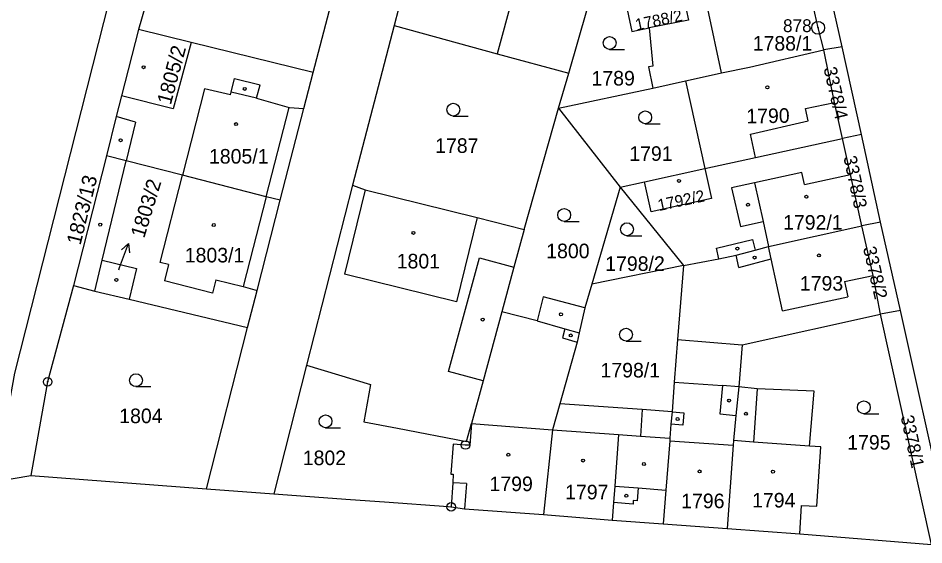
# Model space of a CAD drawing. Extents: x -733394 to -722299, y -1082822 to -1075049.
# Drawn here: x -728773.8 to -728668, y -1078301.6 to -1078240.1 of the extents above; entities that cross this region are included whole.
import ezdxf

# ---------------------------------------------------------------- set-up
doc = ezdxf.new("R2010")
doc.units = 0
for name, color, linetype in [('Hranice parcel', 7, 'Continuous'), ('Parcelní čísla', 7, 'Continuous'), ('Pop  PČ popisy', 7, 'Continuous'), ('Vnitřní kresba', 7, 'Continuous'), ('Značky bodu BP', 7, 'Continuous'), ('Značky budov', 7, 'Continuous'), ('Značky kultur', 7, 'Continuous')]:
    doc.layers.add(name, color=color, linetype=linetype)

msp = doc.modelspace()

# ---------------------------------------------------------------- linework, layer by layer
at = {"layer": 'Hranice parcel'}
for p, q in [((-728739.35, -1078246.48), (-728734.31, -1078227.07)), ((-728758.99, -1078238.79), (-728759.75, -1078241.47)), ((-728709.51, -1078246.54), (-728707.32, -1078238.96)), ((-728759.75, -1078241.47), (-728761.75, -1078249.18)), ((-728753.61, -1078242.97), (-728759.75, -1078241.47)), ((-728729.9, -1078240.99), (-728734.77, -1078259.63)), ((-728739.35, -1078246.48), (-728753.61, -1078242.97)), ((-728677.59, -1078243.47), (-728679.71, -1078243.83)), ((-728675.34, -1078253.7), (-728677.59, -1078243.47)), ((-728710.69, -1078250.65), (-728709.51, -1078246.54)), ((-728699.68, -1078248.3), (-728695.87, -1078247.43)), ((-728695.87, -1078247.43), (-728693.63, -1078257.68)), ((-728710.69, -1078250.65), (-728699.68, -1078248.3)), ((-728714.72, -1078264.79), (-728710.69, -1078250.65)), ((-728710.69, -1078250.65), (-728703.5, -1078259.84)), ((-728675.34, -1078253.7), (-728677.55, -1078254.16)), ((-728673.1, -1078263.92), (-728675.34, -1078253.7)), ((-728763.49, -1078256.19), (-728767.36, -1078271.33)), ((-728700.66, -1078259.22), (-728693.63, -1078257.68)), ((-728734.77, -1078259.63), (-728740.12, -1078280.61)), ((-728703.5, -1078259.84), (-728700.66, -1078259.22)), ((-728703.5, -1078259.84), (-728706.82, -1078271.18)), ((-728703.5, -1078259.84), (-728696.12, -1078269)), ((-728673.1, -1078263.92), (-728675.27, -1078264.37)), ((-728670.77, -1078274.24), (-728673.1, -1078263.92)), ((-728696.12, -1078269), (-728706.82, -1078271.18)), ((-728696.12, -1078269), (-728696.8, -1078277.62)), ((-728767.36, -1078271.33), (-728764.84, -1078271.97)), ((-728706.82, -1078271.18), (-728707.63, -1078273.94)), ((-728764.84, -1078271.97), (-728760.85, -1078272.93)), ((-728760.85, -1078272.93), (-728747.01, -1078276.24)), ((-728670.77, -1078274.24), (-728673.1, -1078274.66)), ((-728689.26, -1078278.24), (-728673.1, -1078274.66)), ((-728667.14, -1078301.53), (-728673.1, -1078274.66)), ((-728751.82, -1078295.06), (-728747.01, -1078276.24)), ((-728696.8, -1078277.62), (-728689.26, -1078278.24)), ((-728689.26, -1078278.24), (-728689.66, -1078283.13)), ((-728740.12, -1078280.61), (-728743.96, -1078295.64)), ((-728776.54, -1078294.18), (-728772.34, -1078293.48)), ((-728772.34, -1078293.48), (-728751.82, -1078295.06)), ((-728751.82, -1078295.06), (-728743.96, -1078295.64)), ((-728698.47, -1078299.12), (-728691.01, -1078299.67)), ((-728691.01, -1078299.67), (-728682.52, -1078300.28)), ((-728682.52, -1078300.28), (-728667.14, -1078301.53))]:
    msp.add_line(p, q, dxfattribs=at)
for points in [[(-728725.98, -1078226.01), (-728728.87, -1078237.08), (-728729.9, -1078240.99)], [(-728679.71, -1078243.83), (-728680.39, -1078241.26), (-728681.15, -1078237.79), (-728682.12, -1078233.63)], [(-728677.59, -1078243.47), (-728678.82, -1078237.91), (-728680.35, -1078233.29)], [(-728696.33, -1078236.61), (-728695.53, -1078240.37), (-728700.13, -1078241.28)], [(-728763.19, -1078238.05), (-728774.23, -1078281.54), (-728776.29, -1078292.82), (-728776.36, -1078293.19)], [(-728702.92, -1078238.02), (-728702.14, -1078241.68), (-728700.13, -1078241.28)], [(-728729.9, -1078240.99), (-728717.86, -1078244.3), (-728709.51, -1078246.54)], [(-728700.13, -1078241.28), (-728699.69, -1078245.72), (-728700.21, -1078245.83), (-728699.68, -1078248.3)], [(-728753.61, -1078242.97), (-728755.72, -1078250.71), (-728761.75, -1078249.18)], [(-728695.87, -1078247.43), (-728694.3, -1078247.08), (-728691.66, -1078246.53), (-728688.42, -1078245.85), (-728679.71, -1078243.83)], [(-728677.55, -1078254.16), (-728678.46, -1078249.98), (-728679.71, -1078243.83)], [(-728743.22, -1078261.38), (-728740.44, -1078250.69), (-728739.35, -1078246.48)], [(-728761.75, -1078249.18), (-728762.36, -1078251.61), (-728763.49, -1078256.19)], [(-728693.63, -1078257.68), (-728687.69, -1078256.4), (-728677.55, -1078254.16)], [(-728675.27, -1078264.37), (-728676.6, -1078258.36), (-728677.55, -1078254.16)], [(-728743.22, -1078261.38), (-728744.84, -1078260.97), (-728754.63, -1078258.46), (-728761.2, -1078256.78), (-728763.49, -1078256.19)], [(-728693.63, -1078257.68), (-728692.86, -1078261.19), (-728699.89, -1078262.73), (-728700.66, -1078259.22)], [(-728734.77, -1078259.63), (-728733.27, -1078260.16), (-728720.21, -1078263.37), (-728714.72, -1078264.79)], [(-728747.01, -1078276.24), (-728745.91, -1078271.9), (-728743.22, -1078261.38)], [(-728714.72, -1078264.79), (-728715.92, -1078269.19), (-728717.34, -1078274.41)], [(-728696.12, -1078269), (-728692, -1078268.2), (-728689.96, -1078267.8), (-728687.74, -1078267.2), (-728686.17, -1078266.77), (-728675.27, -1078264.37)], [(-728673.1, -1078274.66), (-728673.98, -1078270.14), (-728675.27, -1078264.37)], [(-728764.84, -1078271.97), (-728763.98, -1078268.37), (-728759.98, -1078269.32), (-728760.85, -1078272.93)], [(-728767.36, -1078271.33), (-728770.36, -1078282.55), (-728772.34, -1078293.48)], [(-728707.63, -1078273.94), (-728712.5, -1078272.63), (-728713.21, -1078275.44), (-728717.34, -1078274.41)], [(-728717.34, -1078274.41), (-728719.52, -1078282.44), (-728720.87, -1078287.42)], [(-728707.63, -1078273.94), (-728708.29, -1078276.84), (-728708.54, -1078277.92), (-728710.56, -1078285.11)], [(-728665.91, -1078301.58), (-728665.59, -1078297.51), (-728670.77, -1078274.24)], [(-728696.8, -1078277.62), (-728697.19, -1078282.6), (-728697.45, -1078286.05)], [(-728740.12, -1078280.61), (-728732.67, -1078282.89), (-728733.42, -1078287.21), (-728729.51, -1078287.96), (-728721.46, -1078289.51), (-728720.87, -1078287.42)], [(-728689.66, -1078283.13), (-728689.99, -1078286.48), (-728690.28, -1078289.42), (-728690.32, -1078289.95), (-728691.01, -1078299.67)], [(-728682.52, -1078300.28), (-728682.34, -1078296.98), (-728680.53, -1078297.08), (-728680.07, -1078290.16), (-728681.4, -1078290.06), (-728680.85, -1078283.65), (-728687.49, -1078283.36), (-728689.66, -1078283.13)], [(-728710.56, -1078285.11), (-728711.42, -1078288.16), (-728712.45, -1078298.02)], [(-728697.45, -1078286.05), (-728700.92, -1078285.79), (-728710.56, -1078285.11)], [(-728697.45, -1078286.05), (-728697.57, -1078287.49), (-728697.7, -1078289.13), (-728697.72, -1078289.46), (-728698.16, -1078295.21), (-728698.47, -1078299.12)], [(-728720.87, -1078287.42), (-728721.08, -1078289.96), (-728721.58, -1078289.93), (-728723.02, -1078289.83), (-728723.27, -1078293.33), (-728723.01, -1078293.35), (-728723.04, -1078294.33), (-728723.23, -1078297.15)], [(-728743.96, -1078295.64), (-728735, -1078296.28), (-728731.01, -1078296.57), (-728723.6, -1078297.1), (-728723.23, -1078297.15)], [(-728723.23, -1078297.15), (-728721.7, -1078297.36), (-728712.45, -1078298.02)], [(-728712.45, -1078298.02), (-728704.45, -1078298.68), (-728698.47, -1078299.12)]]:
    msp.add_lwpolyline(points, dxfattribs=at)
at = {"layer": 'Pop  PČ popisy'}
for p, q in [((-728761.96, -1078269.23), (-728760.93, -1078266.41)), ((-728760.93, -1078266.41), (-728761.75, -1078267.18)), ((-728760.93, -1078266.41), (-728760.81, -1078267.52)), ((-728762.05, -1078269.48), (-728761.96, -1078269.23))]:
    msp.add_line(p, q, dxfattribs=at)
at = {"layer": 'Vnitřní kresba'}
for p, q in [((-728715.82, -1078236.82), (-728717.86, -1078244.3)), ((-728748.94, -1078248.78), (-728748.53, -1078247.18)), ((-728748.53, -1078247.18), (-728745.55, -1078247.93)), ((-728745.99, -1078249.48), (-728745.55, -1078247.93)), ((-728752.04, -1078248.37), (-728754.63, -1078258.46)), ((-728749.01, -1078249.07), (-728752.04, -1078248.37)), ((-728749.01, -1078249.07), (-728748.94, -1078248.78)), ((-728745.99, -1078249.48), (-728748.94, -1078248.78)), ((-728745.99, -1078249.48), (-728742.16, -1078250.56)), ((-728681.85, -1078250.69), (-728678.46, -1078249.98)), ((-728744.84, -1078260.97), (-728742.16, -1078250.56)), ((-728742.16, -1078250.56), (-728740.44, -1078250.69)), ((-728681.56, -1078252.11), (-728681.85, -1078250.69)), ((-728760.12, -1078252.26), (-728762.36, -1078251.61)), ((-728760.12, -1078252.26), (-728761.2, -1078256.78)), ((-728688.3, -1078253.68), (-728681.56, -1078252.11)), ((-728687.69, -1078256.4), (-728688.3, -1078253.68)), ((-728763.98, -1078268.37), (-728761.2, -1078256.78)), ((-728757.24, -1078268.63), (-728754.63, -1078258.46)), ((-728682.28, -1078258.13), (-728687.83, -1078259.35)), ((-728681.97, -1078259.54), (-728682.28, -1078258.13)), ((-728681.97, -1078259.54), (-728676.6, -1078258.36)), ((-728687.83, -1078259.35), (-728690.52, -1078259.94)), ((-728687.83, -1078259.35), (-728686.82, -1078263.86)), ((-728733.27, -1078260.16), (-728735.7, -1078270.01)), ((-728690.52, -1078259.94), (-728689.47, -1078264.45)), ((-728744.84, -1078260.97), (-728747.53, -1078271.45)), ((-728720.21, -1078263.37), (-728722.63, -1078273.23)), ((-728689.47, -1078264.45), (-728686.82, -1078263.86)), ((-728686.82, -1078263.86), (-728686.17, -1078266.77)), ((-728692.24, -1078266.95), (-728688.07, -1078265.97)), ((-728688.07, -1078265.97), (-728687.74, -1078267.2)), ((-728692, -1078268.2), (-728692.24, -1078266.95)), ((-728685.86, -1078268.21), (-728686.17, -1078266.77)), ((-728723.55, -1078281.34), (-728719.93, -1078268.1)), ((-728719.93, -1078268.1), (-728715.92, -1078269.19)), ((-728689.65, -1078269.22), (-728689.96, -1078267.8)), ((-728756.25, -1078268.87), (-728757.24, -1078268.63)), ((-728756.25, -1078268.87), (-728756.71, -1078270.78)), ((-728689.65, -1078269.22), (-728685.86, -1078268.21)), ((-728684.54, -1078274.26), (-728685.86, -1078268.21)), ((-728722.63, -1078273.23), (-728735.7, -1078270.01)), ((-728677.3, -1078270.86), (-728673.98, -1078270.14)), ((-728751.13, -1078272.2), (-728756.71, -1078270.78)), ((-728750.74, -1078270.65), (-728751.13, -1078272.2)), ((-728750.74, -1078270.65), (-728747.53, -1078271.45)), ((-728677.3, -1078270.86), (-728676.92, -1078272.66)), ((-728747.53, -1078271.45), (-728745.91, -1078271.9)), ((-728684.54, -1078274.26), (-728676.92, -1078272.66)), ((-728713.21, -1078275.44), (-728709.95, -1078276.37)), ((-728709.95, -1078276.37), (-728710.25, -1078277.42)), ((-728709.95, -1078276.37), (-728708.29, -1078276.84)), ((-728710.25, -1078277.42), (-728708.54, -1078277.92)), ((-728719.52, -1078282.44), (-728723.55, -1078281.34)), ((-728697.19, -1078282.6), (-728691.57, -1078282.99)), ((-728691.57, -1078282.99), (-728691.88, -1078286.3)), ((-728689.66, -1078283.13), (-728691.57, -1078282.99)), ((-728687.49, -1078283.36), (-728687.95, -1078289.59)), ((-728700.92, -1078285.79), (-728701.14, -1078288.89)), ((-728697.45, -1078286.05), (-728696.06, -1078286.16)), ((-728696.06, -1078286.16), (-728696.17, -1078287.6)), ((-728691.88, -1078286.3), (-728689.99, -1078286.48)), ((-728720.87, -1078287.42), (-728711.42, -1078288.16)), ((-728711.42, -1078288.16), (-728703.69, -1078288.7)), ((-728696.17, -1078287.6), (-728697.57, -1078287.49)), ((-728703.69, -1078288.7), (-728704.13, -1078294.72)), ((-728703.69, -1078288.7), (-728701.14, -1078288.89)), ((-728701.14, -1078288.89), (-728697.7, -1078289.13)), ((-728697.72, -1078289.46), (-728690.32, -1078289.95)), ((-728687.95, -1078289.59), (-728690.28, -1078289.42)), ((-728681.4, -1078290.06), (-728687.95, -1078289.59)), ((-728721.46, -1078294.43), (-728723.04, -1078294.33)), ((-728721.46, -1078294.43), (-728721.7, -1078297.36)), ((-728704.13, -1078294.72), (-728704.3, -1078296.64)), ((-728704.13, -1078294.72), (-728701.39, -1078294.94)), ((-728701.39, -1078294.94), (-728701.51, -1078296.44)), ((-728701.39, -1078294.94), (-728698.16, -1078295.21)), ((-728704.3, -1078296.64), (-728704.45, -1078298.68)), ((-728702, -1078296.82), (-728704.3, -1078296.64)), ((-728701.97, -1078296.4), (-728702, -1078296.82)), ((-728701.51, -1078296.44), (-728701.97, -1078296.4))]:
    msp.add_line(p, q, dxfattribs=at)
msp.add_lwpolyline([(-728691.66, -1078246.53), (-728693.28, -1078239.03), (-728683.08, -1078236.68), (-728682.79, -1078238.1), (-728681.15, -1078237.79)], dxfattribs=at)
at = {"layer": 'Značky bodu BP'}
for centre, radius in [((-728680.39, -1078241.26), 0.75), ((-728680.39, -1078241.26), 0.03), ((-728770.36, -1078282.55), 0.5), ((-728770.36, -1078282.55), 0.0303), ((-728721.58, -1078289.93), 0.5), ((-728721.58, -1078289.93), 0.0303), ((-728723.23, -1078297.15), 0.5), ((-728723.23, -1078297.15), 0.0303)]:
    msp.add_circle(centre, radius, dxfattribs=at)
at = {"layer": 'Značky budov'}
for centre in [(-728759.16, -1078245.86), (-728686.32, -1078248.2), (-728747.34, -1078248.39), (-728748.35, -1078252.5), (-728761.84, -1078254.37), (-728696.64, -1078259.12), (-728688.58, -1078261.9), (-728681.76, -1078260.97), (-728764.22, -1078264.22), (-728750.96, -1078264.27), (-728727.65, -1078265.19), (-728689.82, -1078267.01), (-728687.81, -1078268.06), (-728680.3, -1078267.82), (-728762.34, -1078270.67), (-728710.42, -1078274.68), (-728719.56, -1078275.3), (-728709.27, -1078277.15), (-728690.78, -1078284.74), (-728688.82, -1078286.29), (-728696.81, -1078286.9), (-728716.57, -1078291.07), (-728707.83, -1078291.75), (-728700.74, -1078292.15), (-728694.24, -1078293.02), (-728685.66, -1078293.04), (-728702.79, -1078295.85)]:
    msp.add_circle(centre, 0.175, dxfattribs=at)
at = {"layer": 'Značky kultur'}
for p, q in [((-728704.74, -1078243.78), (-728702.99, -1078243.78)), ((-728722.99, -1078251.56), (-728721.24, -1078251.56)), ((-728700.58, -1078252.46), (-728698.83, -1078252.46)), ((-728710.05, -1078263.84), (-728708.3, -1078263.84)), ((-728702.71, -1078265.51), (-728700.96, -1078265.51)), ((-728702.82, -1078277.8), (-728701.07, -1078277.8)), ((-728760.05, -1078283.12), (-728758.3, -1078283.12)), ((-728675.05, -1078286.29), (-728673.3, -1078286.29)), ((-728737.91, -1078287.91), (-728736.16, -1078287.91))]:
    msp.add_line(p, q, dxfattribs=at)
for centre in [(-728704.74, -1078243.03), (-728722.99, -1078250.81), (-728700.58, -1078251.71), (-728710.05, -1078263.09), (-728702.71, -1078264.76), (-728702.82, -1078277.05), (-728760.05, -1078282.37), (-728675.05, -1078285.54), (-728737.91, -1078287.16)]:
    msp.add_circle(centre, 0.75, dxfattribs=at)

# ---------------------------------------------------------------- texts
at = {"layer": 'Parcelní čísla'}
for s, height, rotation, p in [('1788/2', 1.36, 12, (-728701.59, -1078241.59)), ('1805/2', 1.7, 75, (-728755.98, -1078250.32)), ('3378/4', 1.53, 283, (-728679.77, -1078245.99)), ('1790', 1.7, 1, (-728688.76, -1078252.42)), ('3378/3', 1.53, 282, (-728677.44, -1078256.34)), ('1823/13', 1.7, 76, (-728766.53, -1078266.68)), ('1803/2', 1.7, 73, (-728759.09, -1078265.88)), ('1792/2', 1.36, 12, (-728698.97, -1078262.64)), ('3378/2', 1.53, 283, (-728675.16, -1078266.94)), ('3378/1', 1.53, 282, (-728670.76, -1078286.62))]:
    msp.add_text(s, height=height, rotation=rotation, dxfattribs=at).set_placement(p)
for s, p in [('1788/1', (-728688.03, -1078243.92)), ('1789', (-728706.85, -1078247.99)), ('1787', (-728725.11, -1078255.85)), ('1805/1', (-728751.52, -1078257.1)), ('1791', (-728702.44, -1078256.78)), ('1792/1', (-728684.48, -1078264.81)), ('1803/1', (-728754.35, -1078268.63)), ('1800', (-728712.14, -1078268.14)), ('1801', (-728729.6, -1078269.33)), ('1798/2', (-728705.25, -1078269.62)), ('1793', (-728682.52, -1078271.92)), ('1798/1', (-728705.8, -1078282.05)), ('1804', (-728762, -1078287.38)), ('1795', (-728676.99, -1078290.47)), ('1802', (-728740.57, -1078292.28)), ('1799', (-728718.76, -1078295.31)), ('1797', (-728709.93, -1078296.27)), ('1796', (-728696.38, -1078297.3)), ('1794', (-728688.1, -1078297.22))]:
    msp.add_text(s, height=1.7, dxfattribs=at).set_placement(p)
at = {"layer": 'Značky bodu BP'}
msp.add_text('878', height=1.5, dxfattribs=at).set_placement((-728684.49, -1078241.76))

doc.saveas('drawing.dxf')
